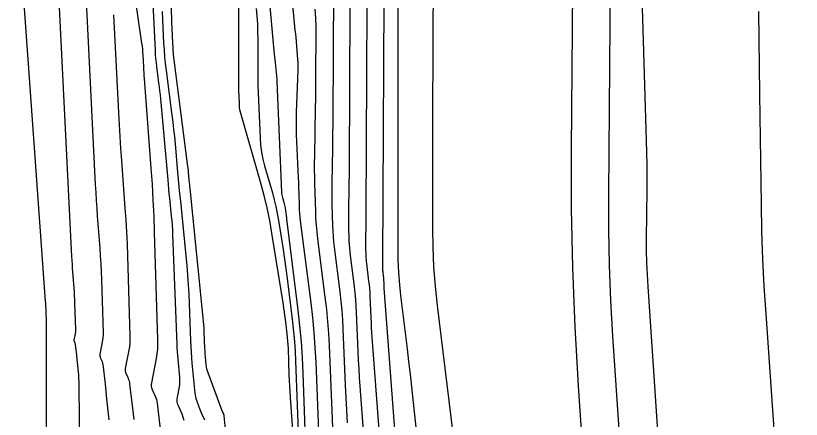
# Model space of a CAD drawing. Extents: x 1768942 to 1774819, y 723037 to 732099.
# Drawn here: x 1770853.9 to 1770936.1, y 723979 to 724021.2 of the extents above; entities that cross this region are included whole.
import ezdxf

# ---------------------------------------------------------------- set-up
doc = ezdxf.new("R2010")
doc.units = 0
doc.layers.add('R_Contours', color=7, linetype='Continuous')

msp = doc.modelspace()

# ---------------------------------------------------------------- linework, layer by layer
at = {"layer": 'R_Contours'}
for points in [[(1770912.306, 724045.121), (1770911.991, 724007.151), (1770911.998, 724000.983), (1770912.121, 723994.818), (1770912.361, 723988.657), (1770912.716, 723982.499), (1770915.23, 723945.081), (1770915.235, 723945.001), (1770915.239, 723944.921), (1770915.243, 723944.841), (1770915.247, 723944.76), (1770915.466, 723938.861), (1770915.499, 723937.85), (1770915.522, 723936.84), (1770915.535, 723935.83)], [(1770895.905, 723946.473), (1770892.436, 723992.685), (1770892.428, 723992.799), (1770892.421, 723992.913), (1770892.415, 723993.026), (1770892.41, 723993.14), (1770892.389, 723993.653), (1770892.384, 723993.738), (1770892.378, 723993.822), (1770892.37, 723993.906), (1770892.36, 723993.99), (1770892.308, 723994.399), (1770892.303, 723994.447), (1770892.298, 723994.495), (1770892.295, 723994.543), (1770892.293, 723994.591), (1770892.288, 723994.784), (1770892.286, 723994.832), (1770892.286, 723994.88), (1770892.286, 723994.929), (1770892.286, 723994.977), (1770892.292, 723995.298), (1770892.293, 723995.368), (1770892.294, 723995.438), (1770892.295, 723995.507), (1770892.295, 723995.577), (1770892.53, 724043.235)], [(1770918.795, 724042.885), (1770919.832, 724008.14), (1770919.864, 724006.864), (1770919.883, 724005.587), (1770919.891, 724004.31), (1770919.887, 724003.034), (1770919.844, 723997.877), (1770919.845, 723996.625), (1770919.87, 723995.374), (1770919.919, 723994.123), (1770919.991, 723992.874), (1770923.002, 723948.05), (1770923.089, 723946.679), (1770923.166, 723945.308), (1770923.232, 723943.936), (1770923.289, 723942.563), (1770923.493, 723937.073), (1770923.544, 723935.7)], [(1770897.571, 724041.007), (1770897.497, 724015.33), (1770897.491, 724013.291), (1770897.487, 724011.251), (1770897.484, 724009.211), (1770897.482, 724007.172), (1770897.477, 723999.013), (1770897.507, 723996.975), (1770897.599, 723994.941), (1770897.754, 723992.911), (1770897.97, 723990.885), (1770903.232, 723947.874), (1770903.272, 723947.538), (1770903.312, 723947.201), (1770903.35, 723946.865), (1770903.387, 723946.528), (1770903.533, 723945.181), (1770903.565, 723944.844), (1770903.59, 723944.506), (1770903.607, 723944.168), (1770903.616, 723943.83), (1770904.226, 723903.903)], [(1770893.978, 723950.237), (1770891.176, 723987.564), (1770891.14, 723988.074), (1770891.108, 723988.584), (1770891.081, 723989.095), (1770891.058, 723989.606), (1770890.963, 723991.913), (1770890.944, 723992.293), (1770890.916, 723992.672), (1770890.88, 723993.051), (1770890.836, 723993.429), (1770890.602, 723995.264), (1770890.577, 723995.479), (1770890.558, 723995.695), (1770890.544, 723995.911), (1770890.534, 723996.128), (1770890.509, 723996.996), (1770890.504, 723997.213), (1770890.501, 723997.43), (1770890.501, 723997.647), (1770890.504, 723997.864), (1770890.53, 723999.308), (1770890.535, 723999.621), (1770890.539, 723999.935), (1770890.542, 724000.248), (1770890.544, 724000.561), (1770890.723, 724036.835)], [(1770893.863, 724036.52), (1770893.839, 723997), (1770893.859, 723995.664), (1770893.919, 723994.33), (1770894.02, 723992.999), (1770894.162, 723991.67), (1770894.812, 723986.361), (1770894.972, 723985.033), (1770895.127, 723983.705), (1770895.278, 723982.376), (1770895.425, 723981.047), (1770898.982, 723948.222), (1770899.168, 723946.307), (1770899.308, 723944.39), (1770899.404, 723942.469), (1770899.456, 723940.546), (1770899.574, 723932.847)], [(1770853.879, 724034.145), (1770856.967, 723991.357), (1770856.985, 723991.083), (1770857.001, 723990.809), (1770857.013, 723990.535), (1770857.023, 723990.26), (1770857.057, 723989.162), (1770857.065, 723988.888), (1770857.07, 723988.613), (1770857.073, 723988.339), (1770857.074, 723988.064), (1770857.072, 723946.004), (1770857.074, 723945.24), (1770857.08, 723944.476), (1770857.089, 723943.713), (1770857.103, 723942.949), (1770857.164, 723939.896), (1770857.184, 723939.133), (1770857.214, 723938.37), (1770857.252, 723937.607), (1770857.3, 723936.845), (1770858.212, 723923.613)], [(1770860.83, 723943.851), (1770860.5, 723982.944), (1770860.495, 723983.187), (1770860.485, 723983.43), (1770860.469, 723983.673), (1770860.448, 723983.915), (1770860.343, 723984.993), (1770860.324, 723985.18), (1770860.304, 723985.367), (1770860.284, 723985.554), (1770860.263, 723985.74), (1770860.143, 723986.767), (1770860.136, 723986.812), (1770860.126, 723986.857), (1770860.112, 723986.9), (1770860.095, 723986.943), (1770860.02, 723987.111), (1770860.004, 723987.154), (1770859.996, 723987.197), (1770859.994, 723987.241), (1770859.999, 723987.286), (1770860.119, 723987.907), (1770860.139, 723988.025), (1770860.152, 723988.145), (1770860.158, 723988.264), (1770860.158, 723988.385), (1770860.074, 723991.123), (1770860.059, 723991.531), (1770860.04, 723991.938), (1770860.016, 723992.344), (1770859.988, 723992.751), (1770859.864, 723994.376), (1770859.835, 723994.783), (1770859.808, 723995.189), (1770859.784, 723995.596), (1770859.762, 723996.003), (1770857.868, 724034.096)], [(1770892.051, 723954), (1770889.916, 723982.442), (1770889.852, 723983.349), (1770889.795, 723984.256), (1770889.746, 723985.164), (1770889.705, 723986.073), (1770889.538, 723990.172), (1770889.503, 723990.848), (1770889.454, 723991.522), (1770889.39, 723992.195), (1770889.312, 723992.867), (1770888.896, 723996.129), (1770888.852, 723996.512), (1770888.817, 723996.896), (1770888.792, 723997.28), (1770888.776, 723997.665), (1770888.73, 723999.208), (1770888.721, 723999.593), (1770888.716, 723999.979), (1770888.716, 724000.365), (1770888.721, 724000.75), (1770888.767, 724003.318), (1770888.776, 724003.875), (1770888.784, 724004.431), (1770888.789, 724004.988), (1770888.793, 724005.544), (1770888.916, 724030.436)], [(1770879.884, 724028.777), (1770880.898, 724017.509), (1770880.925, 724017.21), (1770880.953, 724016.911), (1770880.982, 724016.613), (1770881.011, 724016.314), (1770881.187, 724014.565), (1770881.189, 724014.544), (1770881.19, 724014.523), (1770881.191, 724014.502), (1770881.191, 724014.481), (1770881.191, 724014.396), (1770881.192, 724014.375), (1770881.192, 724014.354), (1770881.192, 724014.333), (1770881.193, 724014.312), (1770881.688, 724002.727), (1770881.698, 724002.589), (1770881.716, 724002.452), (1770881.742, 724002.317), (1770881.776, 724002.183), (1770881.93, 724001.65), (1770881.966, 724001.516), (1770881.998, 724001.382), (1770882.026, 724001.246), (1770882.05, 724001.11), (1770882.142, 724000.534), (1770882.164, 724000.393), (1770882.184, 724000.251), (1770882.204, 724000.109), (1770882.222, 723999.967), (1770883.395, 723990.395), (1770883.579, 723988.751), (1770883.726, 723987.104), (1770883.838, 723985.454), (1770883.913, 723983.802), (1770884.427, 723969.059)], [(1770861.006, 724027.696), (1770862.207, 724003.529), (1770862.251, 724002.702), (1770862.301, 724001.874), (1770862.355, 724001.047), (1770862.415, 724000.22), (1770862.666, 723996.912), (1770862.724, 723996.085), (1770862.773, 723995.258), (1770862.812, 723994.43), (1770862.842, 723993.601), (1770863.012, 723988.029), (1770863.012, 723987.784), (1770862.999, 723987.54), (1770862.973, 723987.298), (1770862.933, 723987.056), (1770862.69, 723985.794), (1770862.679, 723985.703), (1770862.682, 723985.613), (1770862.7, 723985.525), (1770862.731, 723985.438), (1770862.884, 723985.095), (1770862.919, 723985.009), (1770862.947, 723984.92), (1770862.969, 723984.83), (1770862.983, 723984.738), (1770863.226, 723982.648), (1770863.269, 723982.268), (1770863.31, 723981.889), (1770863.35, 723981.509), (1770863.388, 723981.129), (1770863.603, 723978.934)], [(1770865.919, 724026.063), (1770867.052, 724018.318), (1770867.093, 724018.012), (1770867.127, 724017.706), (1770867.153, 724017.399), (1770867.172, 724017.091), (1770867.233, 724015.858), (1770867.249, 724015.55), (1770867.268, 724015.242), (1770867.288, 724014.934), (1770867.31, 724014.627), (1770868.023, 724005.236), (1770868.14, 724003.568), (1770868.238, 724001.899), (1770868.317, 724000.228), (1770868.377, 723998.557), (1770868.72, 723987.318), (1770868.721, 723986.824), (1770868.695, 723986.332), (1770868.642, 723985.842), (1770868.562, 723985.355), (1770868.071, 723982.809), (1770868.049, 723982.625), (1770868.055, 723982.444), (1770868.09, 723982.266), (1770868.154, 723982.092), (1770868.463, 723981.401), (1770868.534, 723981.226), (1770868.59, 723981.047), (1770868.633, 723980.865), (1770868.662, 723980.679), (1770869.151, 723976.464)], [(1770868.036, 724026.044), (1770868.457, 724017.573), (1770868.482, 724017.148), (1770868.516, 724016.724), (1770868.559, 724016.301), (1770868.609, 724015.878), (1770868.83, 724014.189), (1770868.883, 724013.767), (1770868.932, 724013.344), (1770868.976, 724012.92), (1770869.016, 724012.497), (1770869.776, 724004.016), (1770869.82, 724003.54), (1770869.864, 724003.065), (1770869.911, 724002.589), (1770869.959, 724002.114), (1770870.153, 724000.214), (1770870.198, 723999.739), (1770870.235, 723999.263), (1770870.265, 723998.786), (1770870.287, 723998.309), (1770870.732, 723986.853), (1770870.75, 723986.455), (1770870.774, 723986.057), (1770870.803, 723985.66), (1770870.838, 723985.263), (1770871.014, 723983.397), (1770871.03, 723983.14), (1770871.026, 723982.884), (1770871.005, 723982.629), (1770870.965, 723982.375), (1770870.761, 723981.317), (1770870.734, 723981.086), (1770870.742, 723980.86), (1770870.786, 723980.637), (1770870.865, 723980.419), (1770871.253, 723979.553), (1770871.341, 723979.334), (1770871.412, 723979.111), (1770871.465, 723978.882)], [(1770870.03, 724025.311), (1770870.226, 724019.621), (1770870.235, 724019.367), (1770870.245, 724019.113), (1770870.256, 724018.859), (1770870.268, 724018.605), (1770870.319, 724017.59), (1770870.334, 724017.336), (1770870.354, 724017.083), (1770870.379, 724016.83), (1770870.41, 724016.578), (1770871.832, 724005.687), (1770871.859, 724005.473), (1770871.884, 724005.259), (1770871.906, 724005.045), (1770871.927, 724004.831), (1770872.004, 724003.972), (1770872.023, 724003.758), (1770872.043, 724003.543), (1770872.064, 724003.329), (1770872.086, 724003.114), (1770873.466, 723989.611), (1770873.501, 723989.247), (1770873.529, 723988.883), (1770873.552, 723988.518), (1770873.569, 723988.154), (1770873.638, 723986.387), (1770873.647, 723986.175), (1770873.66, 723985.963), (1770873.675, 723985.751), (1770873.694, 723985.54), (1770873.774, 723984.695), (1770873.801, 723984.485), (1770873.841, 723984.278), (1770873.895, 723984.075), (1770873.963, 723983.874), (1770875.447, 723979.906), (1770875.465, 723979.861), (1770875.483, 723979.816), (1770875.502, 723979.771), (1770875.522, 723979.727), (1770875.602, 723979.55), (1770875.621, 723979.505), (1770875.635, 723979.46), (1770875.645, 723979.413), (1770875.652, 723979.365), (1770876.586, 723969.934)], [(1770883.668, 723966.45), (1770882.617, 723981.306), (1770882.578, 723981.891), (1770882.545, 723982.475), (1770882.516, 723983.061), (1770882.493, 723983.646), (1770882.398, 723986.391), (1770882.38, 723986.775), (1770882.354, 723987.158), (1770882.32, 723987.54), (1770882.277, 723987.922), (1770882.09, 723989.448), (1770882.042, 723989.829), (1770881.99, 723990.21), (1770881.934, 723990.59), (1770881.876, 723990.97), (1770880.68, 723998.47), (1770880.45, 723999.783), (1770880.18, 724001.088), (1770879.871, 724002.383), (1770879.521, 724003.669), (1770877.452, 724010.853), (1770877.386, 724011.109), (1770877.336, 724011.367), (1770877.302, 724011.627), (1770877.283, 724011.89), (1770877.238, 724012.948), (1770877.228, 724013.212), (1770877.221, 724013.476), (1770877.216, 724013.741), (1770877.215, 724014.005), (1770877.205, 724025.07)], [(1770887.108, 724024.037), (1770887.042, 724010.528), (1770887.036, 724009.728), (1770887.028, 724008.928), (1770887.018, 724008.128), (1770887.005, 724007.328), (1770886.938, 724003.637), (1770886.931, 724003.083), (1770886.931, 724002.528), (1770886.938, 724001.974), (1770886.951, 724001.42), (1770887.017, 723999.203), (1770887.04, 723998.649), (1770887.077, 723998.096), (1770887.127, 723997.545), (1770887.19, 723996.994), (1770887.787, 723992.305), (1770887.9, 723991.34), (1770887.992, 723990.372), (1770888.063, 723989.403), (1770888.113, 723988.432), (1770888.353, 723982.539), (1770888.412, 723981.233), (1770888.482, 723979.928), (1770888.563, 723978.624)], [(1770882.753, 724023.068), (1770883.057, 724020.056), (1770883.095, 724019.677), (1770883.131, 724019.298), (1770883.167, 724018.919), (1770883.202, 724018.54), (1770883.338, 724017.023), (1770883.366, 724016.643), (1770883.383, 724016.264), (1770883.388, 724015.884), (1770883.381, 724015.503), (1770883.231, 724011.074), (1770883.213, 724010.312), (1770883.211, 724009.55), (1770883.223, 724008.788), (1770883.251, 724008.026), (1770883.43, 724004.197), (1770883.446, 724003.826), (1770883.461, 724003.456), (1770883.474, 724003.086), (1770883.486, 724002.716), (1770883.53, 724001.235), (1770883.546, 724000.865), (1770883.57, 724000.496), (1770883.603, 724000.127), (1770883.646, 723999.759), (1770884.739, 723991.182), (1770884.92, 723989.628), (1770885.067, 723988.072), (1770885.181, 723986.513), (1770885.262, 723984.951), (1770885.741, 723973.216)], [(1770920.247, 723917.343), (1770919.403, 723940.018), (1770919.299, 723942.566), (1770919.176, 723945.113), (1770919.033, 723947.659), (1770918.872, 723950.204), (1770916.354, 723987.686), (1770916.14, 723991.39), (1770915.996, 723995.096), (1770915.922, 723998.804), (1770915.918, 724002.514), (1770916.065, 724020.339), (1770916.074, 724022.853)], [(1770866.254, 723978.983), (1770866.189, 723979.556), (1770865.822, 723982.708), (1770865.801, 723982.847), (1770865.769, 723982.984), (1770865.727, 723983.117), (1770865.674, 723983.248), (1770865.442, 723983.765), (1770865.395, 723983.896), (1770865.369, 723984.028), (1770865.364, 723984.164), (1770865.38, 723984.302), (1770865.748, 723986.206), (1770865.808, 723986.57), (1770865.847, 723986.936), (1770865.867, 723987.304), (1770865.866, 723987.673), (1770865.61, 723996.079), (1770865.565, 723997.329), (1770865.505, 723998.578), (1770865.432, 723999.827), (1770865.344, 724001.074), (1770864.966, 724006.063), (1770864.875, 724007.311), (1770864.793, 724008.559), (1770864.719, 724009.807), (1770864.653, 724011.056), (1770864.143, 724021.296)], [(1770869.187, 724021.627), (1770869.351, 724018.332), (1770869.393, 724017.618), (1770869.45, 724016.905), (1770869.521, 724016.193), (1770869.607, 724015.483), (1770870.219, 724010.795), (1770870.313, 724010.048), (1770870.399, 724009.301), (1770870.478, 724008.552), (1770870.549, 724007.803), (1770870.817, 724004.803), (1770870.886, 724004.054), (1770870.956, 724003.304), (1770871.029, 724002.555), (1770871.105, 724001.806), (1770871.69, 723996.081), (1770871.785, 723995.077), (1770871.864, 723994.072), (1770871.926, 723993.065), (1770871.974, 723992.058), (1770872.163, 723987.181), (1770872.19, 723986.595), (1770872.225, 723986.011), (1770872.268, 723985.427), (1770872.319, 723984.843), (1770872.614, 723981.716), (1770872.638, 723981.531), (1770872.674, 723981.348), (1770872.721, 723981.168), (1770872.781, 723980.991), (1770873.048, 723980.278), (1770873.113, 723980.109), (1770873.181, 723979.941), (1770873.252, 723979.774), (1770873.326, 723979.608), (1770873.628, 723978.947)], [(1770879.037, 724021.935), (1770879.107, 724021.136), (1770879.158, 724020.336), (1770879.188, 724019.534), (1770879.199, 724018.732), (1770879.202, 724015.521), (1770879.207, 724014.718), (1770879.22, 724013.916), (1770879.242, 724013.113), (1770879.272, 724012.311), (1770879.44, 724008.377), (1770879.492, 724007.645), (1770879.589, 724006.92), (1770879.728, 724006.202), (1770879.91, 724005.49), (1770880.725, 724002.66), (1770880.918, 724001.95), (1770881.089, 724001.235), (1770881.238, 724000.515), (1770881.365, 723999.79), (1770881.852, 723996.734), (1770881.969, 723995.982), (1770882.078, 723995.229), (1770882.181, 723994.475), (1770882.277, 723993.72), (1770882.836, 723989.159), (1770882.949, 723988.146), (1770883.04, 723987.131), (1770883.109, 723986.114), (1770883.156, 723985.096), (1770883.446, 723976.763)], [(1770887.078, 723977.302), (1770887.001, 723979.005), (1770886.687, 723986.692), (1770886.622, 723987.958), (1770886.53, 723989.222), (1770886.41, 723990.484), (1770886.263, 723991.744), (1770885.484, 723997.859), (1770885.401, 723998.578), (1770885.336, 723999.297), (1770885.288, 724000.018), (1770885.258, 724000.74), (1770885.172, 724003.632), (1770885.155, 724004.355), (1770885.146, 724005.078), (1770885.146, 724005.801), (1770885.155, 724006.524), (1770885.246, 724011.546), (1770885.262, 724012.485), (1770885.274, 724013.425), (1770885.283, 724014.364), (1770885.289, 724015.304), (1770885.308, 724019.063), (1770885.3, 724020.002), (1770885.269, 724020.94), (1770885.213, 724021.877)], [(1770936.058, 723925.617), (1770934.366, 723939.827), (1770934.075, 723942.655), (1770933.876, 723945.488), (1770933.767, 723948.326), (1770933.75, 723951.169), (1770933.865, 723962.552), (1770933.865, 723965.396), (1770933.807, 723968.239), (1770933.691, 723971.08), (1770933.517, 723973.92), (1770932.37, 723990.003), (1770932.186, 723992.874), (1770932.044, 723995.746), (1770931.944, 723998.62), (1770931.885, 724001.496), (1770931.733, 724013.004), (1770931.695, 724015.881), (1770931.657, 724018.758), (1770931.62, 724021.635)]]:
    msp.add_lwpolyline(points, dxfattribs=at)

doc.saveas('drawing.dxf')
